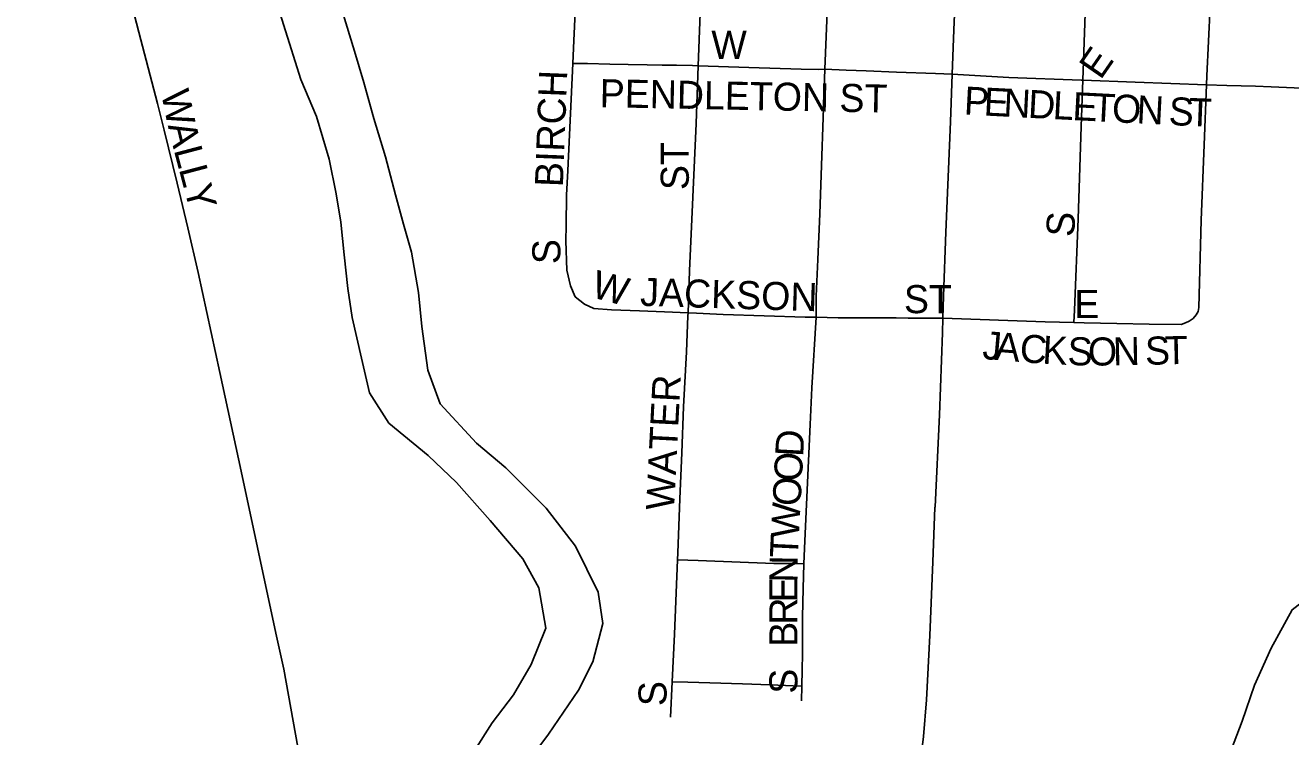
# Model space of a CAD drawing. Extents: x 1874609 to 2204689, y 815661 to 1281160.
# Drawn here: x 2040793 to 2043048, y 958061 to 959328 of the extents above; entities that cross this region are included whole.
import ezdxf

# ---------------------------------------------------------------- set-up
doc = ezdxf.new("R2010")
doc.units = 0
for name, color, linetype in [('GM_X_City_Street', 7, 'Continuous'), ('GM_X_City_Street_Text', 7, 'Continuous'), ('GM_X_Major_River', 7, 'Continuous'), ('GM_X_Minor_River', 7, 'Continuous'), ('GM_X_State_Route', 7, 'Continuous')]:
    doc.layers.add(name, color=color, linetype=linetype)

msp = doc.modelspace()

# ---------------------------------------------------------------- linework, layer by layer
at = {"layer": 'GM_X_City_Street'}
for points in [[(2041283.3, 958019), (2041254, 958180.9), (2041240, 958245.3), (2041207.2, 958397.9), (2041178, 958534), (2041139.8, 958709.8), (2041101.2, 958887.6), (2041083.2, 958967.6), (2041064.3, 959046.7), (2041040.8, 959141.5), (2041029, 959189), (2040995.8, 959316.1), (2040925.9, 959586.7), (2040894.5, 959714.4), (2040831.6, 959969.9), (2040816.8, 960033.8), (2040807.7, 960082), (2040799.9, 960133.5), (2040793.5, 960177.1)], [(2041768.9, 959260.5), (2041770.8, 959301.5), (2041776, 959415.2), (2041781.2, 959512.8), (2041786.4, 959609.8), (2041789.9, 959675.3), (2041791.5, 959705.1)], [(2041992.5, 959256), (2041995.9, 959350), (2042001.6, 959463.4), (2042007.3, 959623.2), (2042010.7, 959693.9)], [(2042217.9, 959250.1), (2042221.9, 959337.6), (2042237.6, 959682)], [(2042677.8, 959230.7), (2042682.4, 959366), (2042688.6, 959548.9), (2042690.4, 959668.3)], [(2042898.2, 959222.4), (2042898.8, 959238.5), (2042907.5, 959424.3), (2042916.8, 959624), (2042918.2, 959660.3)], [(2041773.5, 958844.7), (2041764.9, 958864.3), (2041758.1, 958892.1), (2041756.9, 958944), (2041757.2, 958971.5), (2041757.9, 959025.3), (2041760, 959069.6), (2041768.9, 959260.5)], [(2041768.9, 959260.5), (2041795.1, 959260), (2041835.2, 959259.2), (2041867.9, 959258.6), (2041901.3, 959258), (2041928.2, 959257.5), (2041953.6, 959257), (2041982.5, 959256.4), (2041992.5, 959256)], [(2041974.4, 958816.1), (2041977.2, 958890.8), (2041988.9, 959153.4), (2041992.5, 959256)], [(2041992.5, 959256), (2042082.8, 959253.2), (2042175.7, 959250.3), (2042206.3, 959249.4), (2042217.9, 959250.1)], [(2042202.5, 958808), (2042202.6, 958845.6), (2042205.8, 958910.8), (2042209, 958992.4), (2042217.9, 959250.1)], [(2042217.9, 959250.1), (2042256.3, 959248.5), (2042291.8, 959247.1), (2042345.6, 959245), (2042415.2, 959242.2), (2042445.1, 959241.1)], [(2042445.1, 959241.1), (2042546, 959235.4), (2042674.6, 959230.8), (2042677.8, 959230.7)], [(2042661.7, 958798.7), (2042662.7, 958820.5), (2042669.8, 958983.5), (2042675, 959148), (2042677.8, 959230.7)], [(2042677.8, 959230.7), (2042771.1, 959227), (2042898.2, 959222.4)], [(2042874.4, 958805.9), (2042879.6, 958812.6), (2042883.2, 958818.4), (2042884.8, 958825.7), (2042888.4, 958980.8), (2042893.8, 959115.4), (2042898.2, 959222.4)], [(2042898.2, 959222.4), (2042934.3, 959221.2), (2042985.8, 959219.6), (2043013.4, 959218.7), (2043109.6, 959214.3), (2043142.1, 959212.8)], [(2041773.5, 958844.7), (2041789.8, 958831.2), (2041806.5, 958823.8), (2041837.9, 958821.3), (2041887.7, 958819.4), (2041932.3, 958817.7), (2041974.4, 958816.1)], [(2041955.6, 958375.8), (2041956.2, 958388.3), (2041959.9, 958484.6), (2041963.1, 958566.3), (2041966.5, 958648.5), (2041971.6, 958746.5), (2041974.2, 958810.8), (2041974.4, 958816.1)], [(2041974.4, 958816.1), (2041989.2, 958815.4), (2042037.1, 958813.1), (2042182.8, 958808.1), (2042202.5, 958808)], [(2042180.5, 958368.9), (2042182.4, 958409.6), (2042192, 958616.8), (2042194.7, 958682.2), (2042202.5, 958808)], [(2042202.5, 958808), (2042241.8, 958807.1), (2042267.6, 958807), (2042300.2, 958806.9), (2042345, 958806.8), (2042366.7, 958806.7), (2042406.1, 958806.6), (2042428.6, 958806.6)], [(2042428.6, 958806.6), (2042611, 958799.9), (2042661.7, 958798.7)], [(2042661.7, 958798.7), (2042680.3, 958798.3), (2042738.6, 958797), (2042795.8, 958795.7), (2042852.9, 958795.4), (2042860.8, 958798), (2042867.6, 958801.2), (2042874.4, 958805.9)], [(2041946.1, 958158.5), (2041950, 958243.1), (2041955.6, 958375.8)], [(2041955.6, 958375.8), (2041992.2, 958374.5), (2042127.5, 958369.5), (2042161.4, 958369.1), (2042180.5, 958368.9)], [(2042177.4, 958150.4), (2042178, 958179.5), (2042178.6, 958208.2), (2042178.6, 958273.5), (2042179.6, 958324.7), (2042180.5, 958368.9)], [(2041943.1, 958095.3), (2041946.1, 958158.5)], [(2041946.1, 958158.5), (2041973.8, 958157.6), (2042013.3, 958156.4), (2042071.7, 958154.6), (2042120.6, 958152.8), (2042161.4, 958151.2), (2042177.4, 958150.4)], [(2042176.7, 958124.3), (2042177.4, 958150.4)]]:
    msp.add_lwpolyline(points, dxfattribs=at)
at = {"layer": 'GM_X_Major_River'}
for points in [[(2041243.7, 959361.9), (2041264, 959295.8), (2041284.3, 959231.8), (2041312.6, 959165.8), (2041334.9, 959089.7), (2041347.2, 959027.7), (2041355.4, 958977.6), (2041361.7, 958919.5), (2041367.9, 958859.4), (2041376.1, 958807.4), (2041392.5, 958735.3), (2041406.7, 958673.2), (2041441, 958619.3), (2041511.3, 958561.4), (2041561.5, 958513.5), (2041621.8, 958445.6), (2041680.1, 958377.7), (2041708.3, 958325.8), (2041720.7, 958253.7), (2041694.9, 958189.5), (2041663.1, 958135.2), (2041625.3, 958085), (2041593.5, 958034.8)], [(2041667.8, 957987), (2041725.5, 958065.3), (2041779.1, 958143.7), (2041805, 958193.9), (2041822.7, 958262.1), (2041814.4, 958318.2), (2041774.1, 958400.1), (2041721.7, 958468.1), (2041649.4, 958539.9), (2041597.2, 958583.8), (2041532.9, 958653.7), (2041510.6, 958713.7), (2041500.3, 958791.8), (2041494, 958851.9), (2041481.7, 958924), (2041467.5, 958974), (2041453.3, 959026.1), (2041435, 959094.1), (2041414.7, 959162.2), (2041396.4, 959226.2), (2041380.1, 959282.3), (2041357.8, 959354.3)]]:
    msp.add_lwpolyline(points, dxfattribs=at)
at = {"layer": 'GM_X_Minor_River'}
msp.add_lwpolyline([(2042938.2, 958025.9), (2042961.9, 958088.1), (2042983.7, 958152.3), (2043013.4, 958218.5), (2043051.1, 958286.8), (2043120.9, 958341.2), (2043190.9, 958361.5), (2043260.9, 958355.7), (2043311, 958343.9), (2043391.2, 958314.1), (2043445.3, 958288.3), (2043497.5, 958260.4), (2043567.7, 958214.6), (2043621.8, 958190.8), (2043678, 958164.9), (2043732.1, 958143.1), (2043806.2, 958111.3), (2043864.4, 958085.5), (2043928.5, 958059.7)], dxfattribs=at)
at = {"layer": 'GM_X_State_Route'}
for points in [[(2042414.4, 958469), (2042414.5, 958470.1), (2042422.2, 958633.9), (2042424.1, 958682.8), (2042427.9, 958780.4), (2042428.6, 958806.6), (2042429.6, 958845.4), (2042434, 958959.9), (2042442, 959156.5), (2042445.1, 959241.1), (2042448, 959320.4), (2042455.4, 959499.4), (2042463.5, 959674.3), (2042464.5, 959695.8), (2042470.2, 959827), (2042473.8, 959905.6), (2042477, 959974.3), (2042479.8, 960039.7), (2042484, 960133.2)], [(2042387.8, 958012.4), (2042393.9, 958060.9), (2042399.5, 958126.1), (2042405.3, 958240.8), (2042410.6, 958371.9), (2042414.4, 958469)]]:
    msp.add_lwpolyline(points, dxfattribs=at)

# ---------------------------------------------------------------- texts
at = {"layer": 'GM_X_City_Street_Text'}
for s, rotation, p in [('W', 0, (2042015.9, 959268.5)), ('E', 55.3103, (2042709.4, 959229.6)), ('BIRCH', 87.7945, (2041751.3, 959039.4)), ('PENDLETON ST', 358.8866, (2041816.6, 959182.5)), ('P', 357.0748, (2042465.2, 959169.4)), ('W', 281.577, (2041035.1, 959208.1)), ('E', 357.0748, (2042500.4, 959167.6)), ('N', 357.0699, (2042535.5, 959165.8)), ('D', 357.0766, (2042579.4, 959163.5)), ('L', 357.0748, (2042623.4, 959161.3)), ('E', 357.0748, (2042658.5, 959159.5)), ('T', 357.0748, (2042693.7, 959157.7)), ('O', 357.0699, (2042728.8, 959155.9)), ('N', 357.0881, (2042772.8, 959153.7)), ('S', 357.1757, (2042830, 959150.8)), ('T', 357.7951, (2042865.7, 959149)), ('A', 283.8266, (2041047.1, 959149.9)), ('L', 284.8242, (2041057.8, 959106.3)), ('ST', 90, (2041975.7, 959034.7)), ('L', 284.8117, (2041066.8, 959072.3)), ('Y', 284.8239, (2041075.8, 959038.2)), ('S', 86.6929, (2042662.1, 958950.3)), ('S', 90, (2041746.9, 958902.7)), ('W', 345.0613, (2041799.7, 958844.3)), ('JACKSON', 358.2116, (2041888.6, 958828.5)), ('ST', 0, (2042359.1, 958815.3)), ('E', 0, (2042662.7, 958806.5)), ('J', 355.2291, (2042497.9, 958733.9)), ('A', 355.2632, (2042519.9, 958732.1)), ('C', 355.6401, (2042564.1, 958728.4)), ('K', 356.9866, (2042604.9, 958725.4)), ('S', 358.3617, (2042650.1, 958723)), ('O', 0.1504, (2042687, 958722)), ('N', 1.0971, (2042731.9, 958722.1)), ('S', 1.2378, (2042789.2, 958723.2)), ('T', 1.2628, (2042824.4, 958724)), ('WATER', 87.0898, (2041949.3, 958463.1)), ('D', 86.9415, (2042179.4, 958558.5)), ('O', 86.9171, (2042177, 958514.6)), ('O', 86.9415, (2042174.7, 958470.6)), ('W', 86.9218, (2042171.6, 958413.5)), ('T', 87.349, (2042170, 958378.5)), ('N', 89.1694, (2042169.3, 958334.9)), ('E', 89.9727, (2042169.3, 958299.9)), ('R', 89.9703, (2042169.3, 958260.3)), ('B', 89.9757, (2042169.3, 958220.7)), ('S', 90, (2042169.3, 958137.1)), ('S', 90, (2041936.1, 958115.1))]:
    msp.add_text(s, height=50, rotation=rotation, dxfattribs=at).set_placement(p)

doc.saveas('drawing.dxf')
